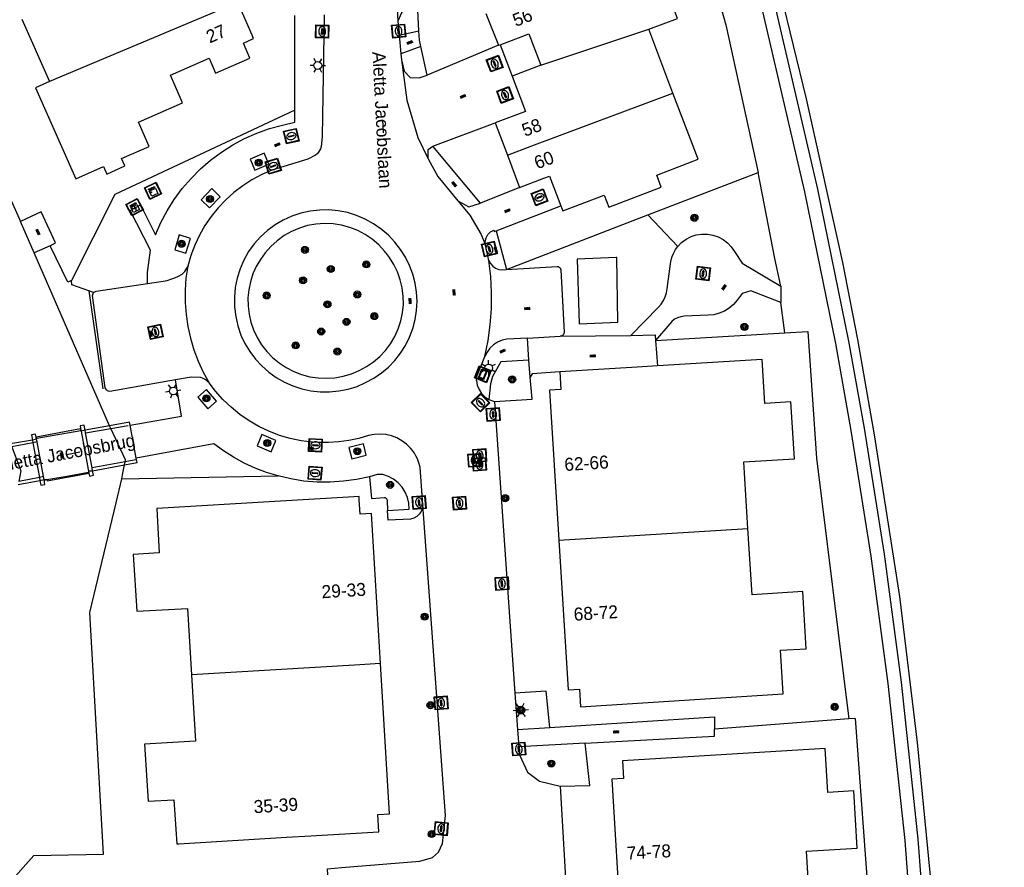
# Model space of a CAD drawing. Header units: metres. Extents: x 93870 to 95789, y 463036 to 464040.
# Tile 312 of 344: x 95661 to 95737, y 463364 to 463429. Entities that reach past the tile are written whole.
import ezdxf
from ezdxf.enums import TextEntityAlignment as Align

# ---------------------------------------------------------------- set-up
doc = ezdxf.new("R2010")
doc.units = ezdxf.units.M
doc.header["$LTSCALE"] = 25.4
for name, color, linetype in [('B_BEBOUWINGSGRENS_0', 1, 'Continuous'), ('B_LUIFEL_1', 200, 'Continuous'), ('B_TUSSENMUUR_0', 7, 'Continuous'), ('G_GRENS_ALGEMEEN_0', 7, 'Continuous'), ('K_KUNSTWERKGRENS_0', 1, 'Continuous'), ('K_KUNSTWERKGRENS_1', 1, 'Continuous'), ('Q_BALUSTRADE_LIJN_1', 193, 'Continuous'), ('Q_BOOM_0', 3, 'Continuous'), ('Q_BRANDKRAAN_0', 5, 'Continuous'), ('Q_CAI-KAST_0', 10, 'Continuous'), ('Q_DAMWAND_0', 6, 'Continuous'), ('Q_ELEKTRAKAST_0', 7, 'Continuous'), ('Q_INSPECTIE_OF_RIOOLPUT_0', 253, 'Continuous'), ('Q_KOLK_0', 254, 'Continuous'), ('Q_LICHTMAST_0', 2, 'Continuous'), ('Q_STRAATNAAMBORD_0', 7, 'Continuous'), ('Q_WATERLEIDINGPUT_0', 5, 'Continuous'), ('S_GBKN_SYMBOOL_OV_GROOT_0', 7, 'Continuous'), ('S_GBKN_SYMBOOL_OV_GROOT_1', 7, 'Continuous'), ('T_CULTUURGRENS_0', 76, 'Continuous'), ('T_HAAG_0', 87, 'Continuous'), ('T_HEK_0', 57, 'Continuous'), ('T_HEK_LIJN_0', 6, 'Continuous'), ('T_WALBESCHERMING_0', 45, 'Continuous'), ('V_WEGGRENS_0', 7, 'Continuous'), ('W_WALBESCHERMING_LIJN_0', 45, 'Continuous'), ('Z_GBKN_HUISNUMMER_0', 252, 'Continuous'), ('Z_KUNSTWERKNAAM_1', 252, 'Continuous'), ('Z_STRAATNAAM_0', 252, 'Continuous')]:
    doc.layers.add(name, color=color, linetype=linetype)

# ---------------------------------------------------------------- blocks, each defined once
blk = doc.blocks.new('Q_STRAATNAAMBORD')
for points in [[(-0.5, 0.5), (0.5, 0.5), (0.5, -0.5), (-0.5, -0.5)], [(-0.369, 0.22), (0.358, 0.22), (0.358, -0.214), (-0.369, -0.214)]]:
    blk.add_lwpolyline(points, close=True)
for points in [[(-0.442, 0.464), (0.438, 0.464, -0.414214), (0.459, 0.442), (0.459, -0.437, -0.414214), (0.438, -0.459), (-0.442, -0.459, -0.414214), (-0.463, -0.437), (-0.463, 0.442), (-0.463, 0.444), (-0.463, 0.446), (-0.463, 0.448), (-0.462, 0.45), (-0.461, 0.451), (-0.46, 0.453), (-0.459, 0.455), (-0.458, 0.456), (-0.457, 0.457), (-0.456, 0.459), (-0.454, 0.46), (-0.453, 0.461), (-0.451, 0.462), (-0.449, 0.462), (-0.447, 0.463), (-0.446, 0.463), (-0.444, 0.464), (-0.442, 0.464)], [(-0.287, 0.16), (0.281, 0.16, -0.414214), (0.303, 0.139), (0.303, -0.134, -0.414214), (0.281, -0.156), (-0.287, -0.156, -0.414214), (-0.308, -0.134), (-0.308, 0.139), (-0.308, 0.14), (-0.308, 0.142), (-0.307, 0.144), (-0.307, 0.146), (-0.306, 0.148), (-0.305, 0.149), (-0.304, 0.151), (-0.303, 0.152), (-0.302, 0.154), (-0.3, 0.155), (-0.299, 0.156), (-0.297, 0.157), (-0.296, 0.158), (-0.294, 0.159), (-0.292, 0.159), (-0.29, 0.16), (-0.288, 0.16), (-0.287, 0.16)]]:
    blk.add_lwpolyline(points, format="xyb")
blk = doc.blocks.new('Q_ELEKTRAKAST')
for points in [[(-0.5, 0.5), (0.5, 0.5), (0.5, -0.5), (-0.5, -0.5)], [(-0.262, 0.264), (0.25, 0.264), (0.25, 0.187), (-0.262, 0.187)], [(-0.262, 0.107), (0.25, 0.107), (0.25, -0.332), (-0.262, -0.332)]]:
    blk.add_lwpolyline(points, close=True)
blk.add_lwpolyline([(-0.442, 0.464), (0.438, 0.464, -0.414214), (0.459, 0.442), (0.459, -0.437, -0.414214), (0.438, -0.459), (-0.442, -0.459, -0.414214), (-0.463, -0.437), (-0.463, 0.442), (-0.463, 0.444), (-0.463, 0.446), (-0.463, 0.448), (-0.462, 0.45), (-0.461, 0.451), (-0.46, 0.453), (-0.459, 0.455), (-0.458, 0.456), (-0.457, 0.457), (-0.456, 0.459), (-0.454, 0.46), (-0.453, 0.461), (-0.451, 0.462), (-0.449, 0.462), (-0.447, 0.463), (-0.446, 0.463), (-0.444, 0.464), (-0.442, 0.464)], format="xyb")
blk.add_lwpolyline([(-0.177, 0.001, -1), (-0.177, -0.069, -1)], format="xyb", close=True)
blk.add_lwpolyline([(0.044, 0.088), (-0.056, -0.112), (0.044, -0.112), (-0.056, -0.312)])
blk = doc.blocks.new('Q_CAI-KAST')
for points in [[(-0.5, 0.5), (0.5, 0.5), (0.5, -0.5), (-0.5, -0.5)], [(-0.262, 0.264), (0.25, 0.264), (0.25, 0.187), (-0.262, 0.187)], [(-0.262, 0.107), (0.25, 0.107), (0.25, -0.332), (-0.262, -0.332)]]:
    blk.add_lwpolyline(points, close=True)
blk.add_lwpolyline([(-0.442, 0.464), (0.438, 0.464, -0.414214), (0.459, 0.442), (0.459, -0.437, -0.414214), (0.438, -0.459), (-0.442, -0.459, -0.414214), (-0.463, -0.437), (-0.463, 0.442), (-0.463, 0.444), (-0.463, 0.446), (-0.463, 0.448), (-0.462, 0.45), (-0.461, 0.451), (-0.46, 0.453), (-0.459, 0.455), (-0.458, 0.456), (-0.457, 0.457), (-0.456, 0.459), (-0.454, 0.46), (-0.453, 0.461), (-0.451, 0.462), (-0.449, 0.462), (-0.447, 0.463), (-0.446, 0.463), (-0.444, 0.464), (-0.442, 0.464)], format="xyb")
blk.add_circle((-0.177, -0.034), 0.0354)
blk = doc.blocks.new('Q_LICHTMAST')
for points in [[(-0.26, 0.15), (-0.52, 0.3)], [(0, 0.3), (0, 0.6)], [(0.26, 0.15), (0.52, 0.3)], [(-0.26, -0.15), (-0.52, -0.3)], [(0, -0.3), (0, -0.6)], [(0.26, -0.15), (0.52, -0.3)]]:
    blk.add_lwpolyline(points)
blk.add_circle((0, 0), 0.3)
blk = doc.blocks.new('Q_KOLK')
blk.add_lwpolyline([(-0.5, 0.5), (0.5, 0.5), (0.5, -0.5), (-0.5, -0.5)], close=True)
for points in [[(-0.442, 0.464), (0.438, 0.464, -0.414214), (0.459, 0.442), (0.459, -0.437, -0.414214), (0.438, -0.459), (-0.442, -0.459, -0.414214), (-0.463, -0.437), (-0.463, 0.442, -0.414214), (-0.442, 0.464)], [(-0.345, 0.105, 0.380426), (-0.276, -0.18)], [(-0.008, 0.266, 0.240218), (-0.345, 0.105)], [(-0.194, 0.045, 0.853344), (-0.194, -0.032)], [(0.331, 0.111, 0.240191), (-0.008, 0.266)], [(0.185, -0.032, 0.849746), (0.185, 0.045)], [(0.267, -0.176, 0.380426), (0.331, 0.111)], [(-0.276, -0.18, 0.148452), (0.012, -0.257)], [(0.012, -0.257, 0.131742), (0.267, -0.176)]]:
    blk.add_lwpolyline(points, format="xyb")
for points in [[(-0.194, 0.045), (0.185, 0.045)], [(0.185, -0.032), (-0.194, -0.032)]]:
    blk.add_lwpolyline(points)
blk = doc.blocks.new('Q_INSPECTIE_OF_RIOOLPUT')
blk.add_lwpolyline([(-0.5, 0.5), (0.5, 0.5), (0.5, -0.5), (-0.5, -0.5)], close=True)
for points in [[(-0.442, 0.464), (0.438, 0.464, -0.414214), (0.459, 0.442), (0.459, -0.437, -0.414214), (0.438, -0.459), (-0.442, -0.459, -0.414214), (-0.463, -0.437), (-0.463, 0.442), (-0.463, 0.444), (-0.463, 0.446), (-0.463, 0.448), (-0.462, 0.45), (-0.461, 0.451), (-0.46, 0.453), (-0.459, 0.455), (-0.458, 0.456), (-0.457, 0.457), (-0.456, 0.459), (-0.454, 0.46), (-0.453, 0.461), (-0.451, 0.462), (-0.449, 0.462), (-0.447, 0.463), (-0.446, 0.463), (-0.444, 0.464), (-0.442, 0.464)], [(-0.345, 0.105, 0.380426), (-0.276, -0.18)], [(-0.008, 0.266, 0.240218), (-0.345, 0.105)], [(-0.194, 0.045, 0.853344), (-0.194, -0.032)], [(0.331, 0.111, 0.240191), (-0.008, 0.266)], [(0.185, -0.032, 0.849746), (0.185, 0.045)], [(0.267, -0.176, 0.380426), (0.331, 0.111)], [(-0.276, -0.18, 0.148452), (0.012, -0.257)], [(0.012, -0.257, 0.131742), (0.267, -0.176)]]:
    blk.add_lwpolyline(points, format="xyb")
for points in [[(-0.194, 0.045), (0.185, 0.045)], [(0.185, -0.032), (-0.194, -0.032)]]:
    blk.add_lwpolyline(points)
blk = doc.blocks.new('Q_WATERLEIDINGPUT')
blk.add_lwpolyline([(-0.5, 0.5), (0.5, 0.5), (0.5, -0.5), (-0.5, -0.5)], close=True)
for points in [[(-0.442, 0.464), (0.438, 0.464, -0.414214), (0.459, 0.442), (0.459, -0.437, -0.414214), (0.438, -0.459), (-0.442, -0.459, -0.414214), (-0.463, -0.437), (-0.463, 0.442), (-0.463, 0.444), (-0.463, 0.446), (-0.463, 0.448), (-0.462, 0.45), (-0.461, 0.451), (-0.46, 0.453), (-0.459, 0.455), (-0.458, 0.456), (-0.457, 0.457), (-0.456, 0.459), (-0.454, 0.46), (-0.453, 0.461), (-0.451, 0.462), (-0.449, 0.462), (-0.447, 0.463), (-0.446, 0.463), (-0.444, 0.464), (-0.442, 0.464)], [(-0.345, 0.105, 0.380426), (-0.276, -0.18)], [(-0.008, 0.266, 0.240218), (-0.345, 0.105)], [(-0.194, 0.045, 0.853344), (-0.194, -0.032)], [(0.331, 0.111, 0.240191), (-0.008, 0.266)], [(0.185, -0.032, 0.849746), (0.185, 0.045)], [(0.267, -0.176, 0.380426), (0.331, 0.111)], [(-0.276, -0.18, 0.148452), (0.012, -0.257)], [(0.012, -0.257, 0.131742), (0.267, -0.176)]]:
    blk.add_lwpolyline(points, format="xyb")
for points in [[(-0.194, 0.045), (0.185, 0.045)], [(0.185, -0.032), (-0.194, -0.032)]]:
    blk.add_lwpolyline(points)
blk = doc.blocks.new('Q_BRANDKRAAN')
blk.add_lwpolyline([(-0.5, 0.5), (0.5, 0.5), (0.5, -0.5), (-0.5, -0.5)], close=True)
for points in [[(-0.442, 0.464), (0.438, 0.464, -0.414214), (0.459, 0.442), (0.459, -0.437, -0.414214), (0.438, -0.459), (-0.442, -0.459, -0.414214), (-0.463, -0.437), (-0.463, 0.442), (-0.463, 0.444), (-0.463, 0.446), (-0.463, 0.448), (-0.462, 0.45), (-0.461, 0.451), (-0.46, 0.453), (-0.459, 0.455), (-0.458, 0.456), (-0.457, 0.457), (-0.456, 0.459), (-0.454, 0.46), (-0.453, 0.461), (-0.451, 0.462), (-0.449, 0.462), (-0.447, 0.463), (-0.446, 0.463), (-0.444, 0.464), (-0.442, 0.464)], [(-0.345, 0.105, 0.380426), (-0.276, -0.18)], [(-0.008, 0.266, 0.240218), (-0.345, 0.105)], [(-0.194, 0.045, 0.853344), (-0.194, -0.032)], [(0.331, 0.111, 0.240191), (-0.008, 0.266)], [(0.185, -0.032, 0.849746), (0.185, 0.045)], [(0.267, -0.176, 0.380426), (0.331, 0.111)], [(-0.276, -0.18, 0.148452), (0.012, -0.257)], [(0.012, -0.257, 0.131742), (0.267, -0.176)]]:
    blk.add_lwpolyline(points, format="xyb")
for points in [[(-0.194, 0.045), (0.185, 0.045)], [(0.185, -0.032), (-0.194, -0.032)]]:
    blk.add_lwpolyline(points)
blk = doc.blocks.new('Q_BOOM')
for radius in [0.27, 0.18, 0.09]:
    blk.add_circle((0, 0), radius)
blk = doc.blocks.new('S_GBKN_SYMBOOL_OV_GROOT')
for points in [[(-0.21875, 0.0625), (0.21875, 0.0625)], [(-0.21875, 0), (0.21875, 0)], [(-0.1875, 0.0625), (-0.1875, 0)], [(-0.125, 0.09375), (-0.125, 0.0625)], [(-0.125, 0), (-0.125, -0.0625)], [(-0.0625, 0.0625), (-0.0625, 0)], [(0, 0.09375), (0, 0.0625)], [(0, 0), (0, -0.0625)], [(0.0625, 0.0625), (0.0625, 0)], [(0.125, 0.09375), (0.125, 0.0625)], [(0.125, 0), (0.125, -0.0625)], [(0.1875, 0.0625), (0.1875, 0)], [(-0.21875, -0.0625), (0.21875, -0.0625)], [(-0.1875, -0.0625), (-0.1875, -0.09375)], [(-0.0625, -0.0625), (-0.0625, -0.09375)], [(0.0625, -0.0625), (0.0625, -0.09375)], [(0.1875, -0.0625), (0.1875, -0.09375)]]:
    blk.add_lwpolyline(points)

msp = doc.modelspace()

# ---------------------------------------------------------------- linework, layer by layer
at = {"layer": 'B_BEBOUWINGSGRENS_0'}
for p, q in [((95696.94, 463429.67), (95697.91, 463427.21)), ((95661.19, 463429.22), (95663.32, 463424.43)), ((95711.35, 463423.53), (95709.49, 463428.44)), ((95697.91, 463427.21), (95698.023, 463427.253)), ((95701.18, 463425.67), (95698.95, 463424.83)), ((95713.29, 463418.43), (95711.35, 463423.53)), ((95697.65, 463421.23), (95698.6, 463418.75)), ((95698.6, 463418.75), (95699.53, 463416.25)), ((95688.82, 463379.56), (95688.13, 463391.13))]:
    msp.add_line(p, q, dxfattribs=at)
for points in [[(95709.49, 463428.44), (95711.71, 463429.28), (95709.71, 463434.5)], [(95672.63, 463424.91), (95675.6, 463426.21), (95676.1, 463425.07), (95678.75, 463426.23), (95678.25, 463427.38), (95679.04, 463427.72), (95678.923, 463427.984), (95677.81, 463430.5)], [(95698.023, 463427.253), (95699.78, 463427.921), (95700.25, 463428.1), (95701.18, 463425.67)], [(95663.32, 463424.43), (95662.22, 463423.94), (95665.34, 463416.92), (95667.47, 463417.86), (95667.72, 463417.29), (95669.12, 463417.91), (95668.87, 463418.48), (95670.99, 463419.41), (95670.17, 463421.28), (95673.57, 463422.78), (95672.63, 463424.91)], [(95698.95, 463424.83), (95699.98, 463422.12), (95697.65, 463421.23)], [(95702.716, 463414.831), (95702.86, 463414.45), (95706.05, 463415.67), (95706.41, 463414.73), (95710.45, 463416.28), (95710.1, 463417.21), (95713.29, 463418.43)], [(95699.53, 463416.25), (95701.4, 463416.962), (95701.84, 463417.13), (95702.716, 463414.831)], [(95720.43, 463399.74), (95718.44, 463399.61), (95718.22, 463402.99), (95710.146, 463402.503)], [(95702.63, 463402.05), (95702.72, 463400.68), (95701.83, 463400.62), (95702.55, 463389.08)], [(95710.146, 463402.503), (95708.582, 463402.409), (95702.63, 463402.05)], [(95717.12, 463389.98), (95716.8, 463395.1), (95720.71, 463395.34), (95720.43, 463399.74)], [(95688.13, 463391.13), (95687.24, 463391.08), (95687.175, 463392.194), (95687.16, 463392.44), (95686.352, 463392.392), (95681.106, 463392.079), (95671.59, 463391.51), (95671.617, 463390.999), (95671.769, 463388.085), (95669.76, 463387.98), (95670.03, 463383.59), (95673.94, 463383.82), (95674.25, 463378.7)], [(95702.55, 463389.08), (95703.27, 463377.54), (95704.15, 463377.6), (95704.23, 463376.24), (95719.84, 463377.22), (95719.63, 463380.59), (95721.62, 463380.71), (95721.35, 463385.11), (95717.44, 463384.87), (95717.12, 463389.98)], [(95674.25, 463378.7), (95674.55, 463373.59), (95670.63, 463373.36), (95670.91, 463368.95), (95672.9, 463369.07), (95673.11, 463365.67), (95673.286, 463365.681), (95681.566, 463366.175), (95683.455, 463366.288), (95688.69, 463366.6), (95688.61, 463367.94), (95689.51, 463367.99), (95688.82, 463379.56)], [(95721.95, 463360.02), (95721.64, 463365.11), (95725.53, 463365.35), (95725.29, 463369.75), (95723.27, 463369.62), (95723.07, 463373.01), (95707.46, 463372.08), (95707.54, 463370.71), (95706.65, 463370.66), (95707.34, 463359.14)]]:
    msp.add_lwpolyline(points, dxfattribs=at)
at = {"layer": 'B_LUIFEL_1'}
msp.add_line((95698.023, 463427.253), (95698.95, 463424.83), dxfattribs=at)
at = {"layer": 'B_TUSSENMUUR_0'}
for p, q in [((95701.18, 463425.67), (95709.49, 463428.44)), ((95702.55, 463389.08), (95717.12, 463389.98))]:
    msp.add_line(p, q, dxfattribs=at)
for points in [[(95677.81, 463430.5), (95675.963, 463429.726), (95663.32, 463424.43)], [(95698.6, 463418.75), (95700.473, 463419.452), (95711.35, 463423.53)], [(95688.82, 463379.56), (95686.822, 463379.442), (95674.25, 463378.7)]]:
    msp.add_lwpolyline(points, dxfattribs=at)
at = {"layer": 'G_GRENS_ALGEMEEN_0'}
for p, q in [((95691.777, 463428.311), (95691.67, 463430.422)), ((95690.254, 463427.981), (95691.777, 463428.311)), ((95691.918, 463427.118), (95690.38, 463426.554)), ((95692.403, 463424.91), (95691.918, 463427.118)), ((95697.91, 463427.21), (95692.403, 463424.91)), ((95682.219, 463422.208), (95668.337, 463415.705)), ((95692.84, 463419.44), (95697.65, 463421.23)), ((95696.528, 463415.048), (95692.84, 463419.44)), ((95699.53, 463416.25), (95696.528, 463415.048)), ((95697.725, 463412.907), (95702.716, 463414.831)), ((95719.666, 463408.66), (95719.66, 463407.393)), ((95710.003, 463404.454), (95719.975, 463405.049)), ((95722.418, 463395.404), (95724.906, 463375.304)), ((95668.872, 463393.807), (95680.917, 463394.019)), ((95699.369, 463374.489), (95701.854, 463374.648)), ((95704.576, 463373.434), (95699.472, 463373.16))]:
    msp.add_line(p, q, dxfattribs=at)
for points in [[(95691.67, 463430.422), (95690.91, 463430.12), (95690.43, 463429.7), (95690.158, 463429.075)], [(95691.918, 463427.118), (95691.813, 463427.598), (95691.777, 463428.311)], [(95690.42, 463426.101), (95690.64, 463425.22), (95691.1, 463424.72), (95691.79, 463424.7), (95692.403, 463424.91)], [(95692.49, 463418.459), (95692.49, 463419.17), (95692.84, 463419.44)], [(95694.78, 463415.23), (95695.62, 463414.75), (95696.528, 463415.048)], [(95711.72, 463411.698), (95712.017, 463412.008), (95712.361, 463412.266), (95712.741, 463412.464), (95713.149, 463412.598), (95713.573, 463412.665), (95714.002, 463412.661), (95714.426, 463412.589), (95714.831, 463412.448), (95715.209, 463412.244), (95715.549, 463411.982), (95715.841, 463411.667), (95716.079, 463411.31), (95716.68, 463410.42), (95719.666, 463408.66)], [(95708.115, 463404.837), (95710.24, 463407.03), (95710.448, 463407.271), (95710.621, 463407.537), (95710.758, 463407.824), (95710.854, 463408.127), (95710.91, 463408.44), (95711.15, 463410.38), (95711.204, 463410.666), (95711.29, 463410.944), (95711.405, 463411.21), (95711.549, 463411.463), (95711.72, 463411.698)], [(95719.66, 463407.393), (95717.34, 463408.28), (95716.67, 463408.09), (95716.29, 463407.57), (95716.006, 463407.242), (95715.677, 463406.96), (95715.309, 463406.73), (95714.911, 463406.558), (95714.491, 463406.447), (95714.06, 463406.4), (95712.2, 463406.33), (95711.944, 463406.296), (95711.699, 463406.217), (95711.471, 463406.095), (95711.27, 463405.934), (95711.1, 463405.74), (95710.003, 463404.454)], [(95719.975, 463405.049), (95721.728, 463405.153), (95722.418, 463395.404)], [(95697.61, 463399.756), (95700.496, 463399.946), (95700.346, 463401.643)], [(95687.958, 463393.963), (95688.123, 463392.289), (95689.096, 463392.363), (95689.163, 463392.352), (95689.224, 463392.322), (95689.275, 463392.277), (95689.311, 463392.219), (95689.329, 463392.153), (95689.362, 463391.353)], [(95701.854, 463374.648), (95701.585, 463377.434), (95699.158, 463377.281)], [(95701.854, 463374.648), (95714.55, 463375.46), (95714.55, 463374.512)], [(95704.576, 463373.434), (95714.55, 463373.97), (95714.55, 463374.512)], [(95702.67, 463370.11), (95704.943, 463370.16), (95704.576, 463373.434)]]:
    msp.add_lwpolyline(points, dxfattribs=at)
at = {"layer": 'K_KUNSTWERKGRENS_0'}
for p, q in [((95665.73, 463397.536), (95665.74, 463397.482)), ((95665.74, 463397.482), (95666.34, 463394.238)), ((95666.058, 463397.541), (95665.985, 463397.936)), ((95666.095, 463397.341), (95666.058, 463397.541)), ((95661.997, 463396.787), (95662.034, 463396.586)), ((95662.286, 463397.001), (95662.242, 463397.24)), ((95662.289, 463396.985), (95662.286, 463397.001)), ((95662.315, 463396.844), (95662.289, 463396.985)), ((95662.352, 463396.648), (95662.315, 463396.844)), ((95666.593, 463394.647), (95666.095, 463397.341)), ((95662.034, 463396.586), (95662.53, 463393.905)), ((95662.847, 463393.967), (95662.352, 463396.648)), ((95666.634, 463394.427), (95666.593, 463394.647)), ((95666.7, 463394.07), (95666.634, 463394.427)), ((95662.53, 463393.905), (95662.571, 463393.682)), ((95662.889, 463393.74), (95662.847, 463393.967))]:
    msp.add_line(p, q, dxfattribs=at)
for points in [[(95665.985, 463397.936), (95665.667, 463397.877), (95665.73, 463397.536)], [(95662.242, 463397.24), (95661.924, 463397.181), (95661.997, 463396.787)], [(95662.571, 463393.682), (95662.639, 463393.315), (95662.957, 463393.374), (95662.889, 463393.74)], [(95666.34, 463394.238), (95666.382, 463394.011), (95666.7, 463394.07)]]:
    msp.add_lwpolyline(points, dxfattribs=at)
at = {"layer": 'K_KUNSTWERKGRENS_1'}
for p, q in [((95666.058, 463397.541), (95665.74, 463397.482)), ((95667.939, 463397.885), (95666.058, 463397.541)), ((95669.998, 463395.405), (95669.513, 463397.934)), ((95661.997, 463396.787), (95660.312, 463396.486)), ((95662.315, 463396.844), (95661.997, 463396.787)), ((95670.063, 463395.067), (95669.998, 463395.405)), ((95666.634, 463394.427), (95669.099, 463394.887)), ((95669.099, 463394.887), (95670.063, 463395.067)), ((95660.906, 463393.376), (95662.571, 463393.682)), ((95662.571, 463393.682), (95662.889, 463393.74))]:
    msp.add_line(p, q, dxfattribs=at)
for points in [[(95665.722, 463397.534), (95665.698, 463397.65), (95662.286, 463397.001)], [(95665.74, 463397.482), (95665.733, 463397.481), (95665.722, 463397.534)], [(95669.513, 463397.934), (95669.469, 463398.165), (95667.939, 463397.885)], [(95662.286, 463397.001), (95662.286, 463397.001), (95662.289, 463396.985)], [(95662.289, 463396.985), (95662.317, 463396.844), (95662.315, 463396.844)], [(95666.34, 463394.238), (95666.358, 463394.241), (95666.343, 463394.423), (95666.626, 463394.425), (95666.634, 463394.427)], [(95662.889, 463393.74), (95663.096, 463393.778), (95663.106, 463393.736)], [(95663.106, 463393.736), (95663.128, 463393.641), (95666.34, 463394.238)]]:
    msp.add_lwpolyline(points, dxfattribs=at)
at = {"layer": 'Q_BALUSTRADE_LIJN_1'}
for p, q in [((95662.341, 463396.933), (95665.722, 463397.534)), ((95665.722, 463397.534), (95665.73, 463397.536)), ((95665.73, 463397.536), (95665.766, 463397.542)), ((95666.095, 463397.341), (95668.034, 463397.681)), ((95668.034, 463397.681), (95669.372, 463397.916)), ((95662.388, 463396.655), (95662.352, 463396.648)), ((95666.085, 463397.339), (95666.095, 463397.341)), ((95662.034, 463396.586), (95660.397, 463396.264)), ((95662.352, 463396.648), (95662.034, 463396.586)), ((95669.955, 463395.261), (95669.136, 463395.111)), ((95666.593, 463394.647), (95666.588, 463394.646)), ((95669.136, 463395.111), (95666.593, 463394.647)), ((95662.53, 463393.905), (95660.949, 463393.601)), ((95662.847, 463393.967), (95662.53, 463393.905)), ((95662.881, 463393.973), (95662.847, 463393.967)), ((95662.933, 463393.705), (95663.106, 463393.736))]:
    msp.add_line(p, q, dxfattribs=at)
msp.add_lwpolyline([(95663.106, 463393.736), (95664.79, 463394.035), (95666.327, 463394.308)], dxfattribs=at)
at = {"layer": 'Q_DAMWAND_0'}
for p, q in [((95662.131, 463411.227), (95661.078, 463413.626)), ((95667.939, 463397.885), (95662.131, 463411.227)), ((95668.034, 463397.681), (95667.939, 463397.885)), ((95669.099, 463394.887), (95669.136, 463395.111))]:
    msp.add_line(p, q, dxfattribs=at)
for points in [[(95669.136, 463395.111), (95669.161, 463395.26), (95668.034, 463397.681)], [(95660.397, 463396.264), (95661.103, 463394.408), (95660.949, 463393.601)], [(95668.872, 463393.807), (95668.937, 463394.112), (95669.099, 463394.887)]]:
    msp.add_lwpolyline(points, dxfattribs=at)
at = {"layer": 'T_CULTUURGRENS_0'}
for p, q in [((95709.414, 463414.135), (95711.72, 463411.698)), ((95666.699, 463408.151), (95666.348, 463408.277)), ((95719.975, 463405.049), (95719.66, 463407.393))]:
    msp.add_line(p, q, dxfattribs=at)
for points in [[(95701.72, 463473.12), (95703.74, 463466.77), (95705.8, 463461.32), (95709.34, 463450.17), (95710.21, 463445.7), (95713.6, 463435.2), (95715.42, 463428.79), (95717.91, 463417.41)], [(95719.666, 463408.66), (95719.21, 463410.78), (95717.91, 463417.41)], [(95707.023, 463410.866), (95706.962, 463410.863), (95703.976, 463410.735), (95704.12, 463405.757), (95707.091, 463405.869), (95707.023, 463410.866)], [(95666.348, 463408.277), (95665.036, 463408.748), (95665.014, 463409.095)], [(95725.4, 463375.342), (95726.5, 463360.34), (95727.67, 463360.33), (95728.81, 463345.25), (95727.17, 463345.26)]]:
    msp.add_lwpolyline(points, dxfattribs=at)
at = {"layer": 'T_HAAG_0'}
for p, q in [((95724.906, 463375.304), (95714.55, 463374.512)), ((95725.4, 463375.342), (95724.906, 463375.304))]:
    msp.add_line(p, q, dxfattribs=at)
at = {"layer": 'T_HEK_0'}
for p, q in [((95709.414, 463414.135), (95717.91, 463417.41)), ((95668.337, 463415.705), (95665.014, 463409.095)), ((95698.522, 463409.936), (95709.414, 463414.135))]:
    msp.add_line(p, q, dxfattribs=at)
for points in [[(95663.363, 463411.763), (95663.785, 463411.987), (95662.659, 463414.373), (95661.078, 463413.626)], [(95665.014, 463409.095), (95664.717, 463408.955), (95663.363, 463411.763)]]:
    msp.add_lwpolyline(points, dxfattribs=at)
at = {"layer": 'T_HEK_LIJN_0'}
msp.add_line((95666.348, 463408.277), (95667.409, 463400.745), dxfattribs=at)
at = {"layer": 'T_WALBESCHERMING_0'}
for points in [[(95657.496, 463421.722), (95660.147, 463415.72), (95661.078, 463413.626)], [(95664.65, 463312.98), (95663.74, 463329.82), (95659.75, 463333.6), (95658.03, 463360.21), (95662.1, 463364.77), (95667.472, 463364.883), (95666.43, 463383.49), (95668.452, 463391.952), (95668.872, 463393.807)]]:
    msp.add_lwpolyline(points, dxfattribs=at)
at = {"layer": 'V_WEGGRENS_0'}
for p, q in [((95682.219, 463422.208), (95682.21, 463429.507)), ((95684.479, 463429.555), (95684.323, 463420.172)), ((95690.158, 463429.075), (95690.254, 463427.981)), ((95690.254, 463427.981), (95690.38, 463426.554)), ((95690.38, 463426.554), (95690.42, 463426.101)), ((95691.7, 463420.1), (95692.49, 463418.459)), ((95697.725, 463412.907), (95698.522, 463409.936)), ((95663.363, 463411.763), (95662.131, 463411.227)), ((95697.172, 463410.619), (95696.897, 463411.807)), ((95700.137, 463404.648), (95702.66, 463404.783)), ((95700.256, 463402.938), (95700.137, 463404.648)), ((95702.66, 463404.783), (95708.115, 463404.837)), ((95710.003, 463404.454), (95710.146, 463402.503)), ((95700.346, 463401.643), (95700.256, 463402.938)), ((95697.162, 463399.926), (95697.61, 463399.756)), ((95697.61, 463399.756), (95699.158, 463377.281)), ((95699.158, 463377.281), (95699.369, 463374.489)), ((95699.369, 463374.489), (95699.472, 463373.16)), ((95702.67, 463370.11), (95703.973, 463347.133))]:
    msp.add_line(p, q, dxfattribs=at)
for points in [[(95689.546, 463436.955), (95689.78, 463435.61), (95690.158, 463429.075)], [(95735.757, 463280.9), (95735.105, 463294.949), (95731.465, 463332.224), (95730.382, 463350.818), (95729.229, 463365.934), (95727.928, 463378.022), (95726.63, 463387.846), (95725.086, 463397.526), (95723.897, 463404.219), (95721.513, 463415.917), (95718.192, 463430.138)], [(95719.163, 463430.376), (95722.49, 463416.131), (95724.879, 463404.406), (95726.072, 463397.692), (95727.62, 463387.99), (95728.921, 463378.141), (95730.225, 463366.026), (95731.38, 463350.885), (95732.462, 463332.302), (95736.103, 463295.022), (95736.879, 463279.278), (95736.776, 463277.39), (95736.466, 463276.131), (95735.632, 463274.133), (95735.089, 463273.194), (95734.118, 463272.084), (95732.705, 463271.003), (95731.144, 463270.239), (95729.394, 463269.805)], [(95690.42, 463426.101), (95690.84, 463422.97), (95691.7, 463420.1)], [(95670.864, 463408.84), (95670.867, 463409.709), (95671.097, 463411.415), (95669.517, 463414.475), (95670.321, 463414.903), (95671.474, 463412.595), (95671.889, 463413.543), (95672.374, 463414.458), (95672.925, 463415.334), (95673.539, 463416.167), (95674.214, 463416.953), (95674.945, 463417.686), (95675.728, 463418.363), (95676.559, 463418.98), (95677.433, 463419.534), (95678.347, 463420.021), (95679.294, 463420.44), (95680.269, 463420.787), (95681.267, 463421.061), (95682.205, 463421.275), (95682.219, 463422.208)], [(95684.323, 463420.172), (95684.249, 463419.374), (95684.191, 463419.23), (95684.117, 463419.094), (95684.027, 463418.968), (95683.922, 463418.854), (95683.805, 463418.753), (95683.22, 463418.439), (95680.44, 463417.597), (95679.661, 463417.253), (95678.911, 463416.848), (95678.196, 463416.385), (95677.519, 463415.867), (95676.886, 463415.297), (95676.301, 463414.679), (95675.766, 463414.015), (95675.285, 463413.312), (95674.862, 463412.573), (95674.498, 463411.802), (95674.197, 463411.005), (95673.96, 463410.187)], [(95679.862, 463418.889), (95678.78, 463418.433), (95679.139, 463417.58), (95680.221, 463418.036), (95679.862, 463418.889)], [(95692.49, 463418.459), (95693.24, 463417.1), (95694.78, 463415.23)], [(95676.469, 463415.538), (95675.825, 463416.167), (95674.987, 463415.308), (95675.631, 463414.68), (95676.469, 463415.538)], [(95694.78, 463415.23), (95695.69, 463414.12), (95696.58, 463412.62), (95696.897, 463411.807)], [(95689.923, 463412.036), (95689.425, 463412.567), (95688.876, 463413.043), (95688.279, 463413.461), (95687.643, 463413.814), (95686.974, 463414.099), (95686.279, 463414.314), (95685.565, 463414.456), (95684.841, 463414.523), (95684.113, 463414.515), (95683.39, 463414.432), (95682.68, 463414.274), (95681.99, 463414.044), (95681.327, 463413.744), (95680.699, 463413.377), (95680.112, 463412.946), (95679.573, 463412.458), (95679.087, 463411.916), (95678.655, 463411.309), (95678.289, 463410.66), (95677.994, 463409.976), (95677.772, 463409.265), (95677.626, 463408.534), (95677.558, 463407.792), (95677.568, 463407.047), (95677.657, 463406.307), (95677.823, 463405.581), (95678.064, 463404.876), (95678.369, 463404.224), (95678.739, 463403.606), (95679.17, 463403.029), (95679.659, 463402.499), (95680.198, 463402.023), (95680.784, 463401.604), (95681.41, 463401.247), (95682.068, 463400.956), (95682.754, 463400.734), (95683.458, 463400.583), (95684.174, 463400.506), (95684.894, 463400.501), (95685.611, 463400.571), (95686.317, 463400.714), (95687.004, 463400.928), (95687.666, 463401.211), (95688.296, 463401.561), (95688.883, 463401.96), (95689.427, 463402.416), (95689.92, 463402.926), (95690.359, 463403.484), (95690.739, 463404.084), (95691.055, 463404.719), (95691.305, 463405.384), (95691.485, 463406.07), (95691.594, 463406.772), (95691.63, 463407.481), (95691.594, 463408.19), (95691.486, 463408.891), (95691.306, 463409.578), (95691.057, 463410.242), (95690.741, 463410.878), (95690.362, 463411.478), (95689.923, 463412.036)], [(95689.132, 463411.346), (95688.683, 463411.828), (95688.184, 463412.257), (95687.64, 463412.629), (95687.058, 463412.937), (95686.446, 463413.179), (95685.81, 463413.351), (95685.159, 463413.451), (95684.501, 463413.478), (95683.844, 463413.432), (95683.197, 463413.313), (95682.566, 463413.123), (95681.961, 463412.864), (95681.388, 463412.539), (95680.855, 463412.152), (95680.368, 463411.708), (95679.934, 463411.213), (95679.559, 463410.706), (95679.241, 463410.161), (95678.984, 463409.585), (95678.79, 463408.984), (95678.662, 463408.366), (95678.602, 463407.738), (95678.61, 463407.108), (95678.685, 463406.481), (95678.828, 463405.867), (95679.037, 463405.271), (95679.314, 463404.682), (95679.654, 463404.127), (95680.052, 463403.613), (95680.504, 463403.144), (95681.004, 463402.727), (95681.546, 463402.368), (95682.124, 463402.069), (95682.732, 463401.835), (95683.361, 463401.668), (95684.004, 463401.571), (95684.655, 463401.545), (95685.304, 463401.589), (95685.945, 463401.703), (95686.569, 463401.887), (95687.17, 463402.137), (95687.74, 463402.452), (95688.271, 463402.813), (95688.76, 463403.231), (95689.2, 463403.7), (95689.587, 463404.213), (95689.915, 463404.766), (95690.18, 463405.352), (95690.38, 463405.963), (95690.512, 463406.592), (95690.575, 463407.232), (95690.567, 463407.875), (95690.489, 463408.513), (95690.342, 463409.139), (95690.127, 463409.745), (95689.848, 463410.324), (95689.506, 463410.869), (95689.435, 463410.967), (95689.363, 463411.064), (95689.288, 463411.16), (95689.211, 463411.253), (95689.132, 463411.346)], [(95674.172, 463412.328), (95673.305, 463412.591), (95672.958, 463411.446), (95673.825, 463411.183), (95674.172, 463412.328)], [(95696.897, 463411.807), (95696.885, 463412.092), (95696.951, 463412.37), (95697.089, 463412.62), (95697.29, 463412.822), (95697.538, 463412.963), (95697.584, 463412.853), (95697.725, 463412.907)], [(95696.856, 463403.233), (95697.102, 463404.448), (95697.272, 463405.675), (95697.364, 463406.911), (95697.378, 463408.15), (95697.314, 463409.388), (95697.172, 463410.619)], [(95697.172, 463410.619), (95697.291, 463410.382), (95697.464, 463410.182), (95697.683, 463410.032), (95697.931, 463409.942), (95698.195, 463409.916), (95698.522, 463409.936)], [(95670.864, 463408.84), (95672.063, 463409.023), (95672.368, 463409.094), (95672.667, 463409.185), (95672.96, 463409.295), (95673.245, 463409.424), (95673.521, 463409.572), (95673.634, 463409.675), (95673.736, 463409.789), (95673.825, 463409.913), (95673.9, 463410.046), (95673.96, 463410.187)], [(95673.96, 463410.187), (95673.827, 463409.262), (95673.761, 463408.331), (95673.762, 463407.396), (95673.83, 463406.465), (95673.964, 463405.54), (95674.165, 463404.628), (95674.43, 463403.732), (95674.759, 463402.858), (95675.15, 463402.009), (95675.6, 463401.191)], [(95698.522, 463409.936), (95702.431, 463410.166), (95702.513, 463410.154), (95702.588, 463410.118), (95702.649, 463410.062), (95702.691, 463409.991), (95702.71, 463409.911), (95702.961, 463405.108), (95702.948, 463405.011), (95702.907, 463404.923), (95702.841, 463404.851), (95702.756, 463404.803), (95702.66, 463404.783)], [(95666.699, 463408.151), (95666.894, 463408.267), (95670.864, 463408.84)], [(95673.007, 463401.42), (95667.949, 463400.54), (95667.855, 463400.552), (95667.768, 463400.589), (95667.694, 463400.649), (95667.64, 463400.726), (95667.608, 463400.815), (95666.628, 463407.924), (95666.699, 463408.151)], [(95700.137, 463404.648), (95698.54, 463404.563), (95698.176, 463404.476), (95697.833, 463404.328), (95697.52, 463404.122), (95697.248, 463403.866), (95697.025, 463403.567), (95696.856, 463403.233)], [(95708.115, 463404.837), (95709.97, 463404.9), (95710.003, 463404.454)], [(95696.202, 463401.382), (95696.273, 463401.773), (95696.856, 463403.233)], [(95700.256, 463402.938), (95698.093, 463402.813), (95697.446, 463401.679), (95697.293, 463401.111), (95697.162, 463399.926)], [(95702.63, 463402.05), (95700.501, 463401.885), (95700.346, 463401.643)], [(95669.513, 463397.934), (95673.472, 463398.633), (95673.007, 463401.42)], [(95675.6, 463401.191), (95675.493, 463401.303), (95675.374, 463401.403), (95675.244, 463401.489), (95675.106, 463401.56), (95674.961, 463401.615), (95674.234, 463401.625), (95673.007, 463401.42)], [(95696.202, 463401.382), (95696.269, 463401.025), (95696.406, 463400.689), (95696.606, 463400.386), (95696.861, 463400.128), (95697.162, 463399.926)], [(95675.399, 463400.678), (95674.736, 463400.106), (95675.514, 463399.204), (95676.177, 463399.776), (95675.399, 463400.678)], [(95691.13, 463396.16), (95690.814, 463396.472), (95690.458, 463396.737), (95690.069, 463396.951), (95689.654, 463397.109), (95689.221, 463397.207), (95688.778, 463397.246), (95688.335, 463397.222), (95687.899, 463397.138), (95687.143, 463396.918), (95686.373, 463396.753), (95685.593, 463396.644), (95684.807, 463396.591), (95684.019, 463396.595), (95683.564, 463396.62), (95682.704, 463396.729), (95681.856, 463396.907), (95681.024, 463397.152), (95680.215, 463397.462), (95679.433, 463397.836), (95678.684, 463398.272), (95677.971, 463398.765), (95677.3, 463399.314), (95676.676, 463399.915), (95676.101, 463400.564), (95675.6, 463401.191)], [(95680.751, 463396.761), (95679.673, 463397.211), (95679.309, 463396.339), (95680.387, 463395.889), (95680.751, 463396.761)], [(95680.917, 463394.019), (95680.029, 463394.292), (95679.16, 463394.623), (95678.316, 463395.012), (95677.5, 463395.457), (95676.716, 463395.955), (95675.966, 463396.504), (95669.998, 463395.405)], [(95687.496, 463396.507), (95686.373, 463396.226), (95686.597, 463395.333), (95687.72, 463395.614), (95687.496, 463396.507)], [(95692.065, 463391.794), (95691.863, 463394.689), (95691.743, 463395.121), (95691.653, 463395.346), (95691.545, 463395.564), (95691.422, 463395.773), (95691.283, 463395.972), (95691.13, 463396.16)], [(95687.958, 463393.963), (95686.964, 463393.749), (95685.957, 463393.609), (95684.942, 463393.543), (95683.926, 463393.551), (95682.912, 463393.633), (95681.907, 463393.79), (95680.917, 463394.019)], [(95689.362, 463391.353), (95691.033, 463391.475), (95691.003, 463391.925), (95690.898, 463392.364), (95690.721, 463392.779), (95690.478, 463393.158), (95690.175, 463393.493), (95689.821, 463393.772), (95689.425, 463393.988), (95688.999, 463394.135), (95688.561, 463394.144), (95687.958, 463393.963)], [(95692.065, 463391.794), (95692.035, 463391.535), (95691.945, 463391.29), (95691.8, 463391.073), (95691.608, 463390.895), (95691.38, 463390.768), (95691.129, 463390.697), (95689.413, 463390.615), (95689.362, 463391.353)], [(95693.6, 463365.69), (95693.81, 463367.848), (95692.065, 463391.794)], [(95699.472, 463373.16), (95699.52, 463372.53), (95700.14, 463371.2), (95701.07, 463370.5), (95702.67, 463370.11)], [(95697.748, 463334.21), (95697.366, 463334.507), (95696.948, 463334.751), (95696.501, 463334.938), (95696.034, 463335.065), (95695.554, 463335.129), (95695.07, 463335.13), (95687.958, 463334.667), (95686.77, 463334.59), (95686.597, 463337.08), (95684.817, 463362.371), (95684.72, 463363.75), (95685.805, 463363.838), (95691.85, 463364.33), (95692.82, 463364.62), (95693.28, 463365.04), (95693.6, 463365.69)]]:
    msp.add_lwpolyline(points, dxfattribs=at)
at = {"layer": 'W_WALBESCHERMING_LIJN_0'}
msp.add_lwpolyline([(95718.616, 463435.435), (95721.624, 463423.093), (95724.41, 463410.463), (95725.567, 463404.534), (95726.863, 463397.193), (95728.799, 463384.744), (95730.175, 463373.482), (95731.233, 463362.421), (95732.256, 463348.338), (95733.16, 463332.353), (95736.819, 463295.079)], dxfattribs=at)
at = {"layer": 'Z_KUNSTWERKNAAM_1'}
msp.add_line((95664.653, 463395.687), (95665.636, 463395.873), dxfattribs=at)
at = {"layer": 'Z_STRAATNAAM_0'}
msp.add_line((95688.976, 463421.455), (95689.027, 463420.456), dxfattribs=at)

# ---------------------------------------------------------------- block references
at = {"layer": 'Q_BOOM_0'}
for p, rotation in [((95679.432, 463418.164), 22.85259023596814), ((95675.683, 463415.365), 45.67562646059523), ((95713.004, 463413.917), 8.979565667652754), ((95673.487, 463411.912), 73.14021241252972), ((95682.989, 463411.446), 23.17572707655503), ((95687.728, 463410.323), 132.9699576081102), ((95684.986, 463409.978), 171.2670654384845), ((95682.853, 463409.096), 48.75676269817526), ((95680.051, 463407.93), 84.54244651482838), ((95687.03, 463408.006), 103.2150097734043), ((95684.729, 463407.244), 28.92642583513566), ((95688.345, 463406.338), 71.87505974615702), ((95686.196, 463405.897), 40.52401156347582), ((95716.856, 463405.51), 3.414622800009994), ((95684.244, 463405.152), 171.4213100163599), ((95682.284, 463404.081), 146.4810371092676), ((95685.499, 463403.612), 16.42930145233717), ((95698.959, 463401.457), 95.0513191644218), ((95675.405, 463399.997), 130.7786803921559), ((95680.092, 463396.561), 157.3424057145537), ((95687.028, 463395.927), 14.04824760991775), ((95689.558, 463393.337), 141.7570975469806), ((95698.427, 463392.309), 93.94011171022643), ((95692.212, 463383.177), 94.16790770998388), ((95692.666, 463376.358), 94.16790770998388), ((95699.649, 463375.994), 94.32180252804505), ((95723.815, 463376.232), 97.05624235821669), ((95701.983, 463371.858), 3.072881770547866), ((95692.762, 463366.426), 84.44191477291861)]:
    msp.add_blockref('Q_BOOM', p, dxfattribs=dict(at, rotation=rotation))
at = {"layer": 'Q_BRANDKRAAN_0', "rotation": 134.6649407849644}
msp.add_blockref('Q_BRANDKRAAN', (95696.519, 463399.667), dxfattribs=at)
at = {"layer": 'Q_CAI-KAST_0', "rotation": 25.10066346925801}
msp.add_blockref('Q_CAI-KAST', (95671.284, 463415.992), dxfattribs=at)
at = {"layer": 'Q_ELEKTRAKAST_0', "rotation": 28.02808308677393}
msp.add_blockref('Q_ELEKTRAKAST', (95669.864, 463414.735), dxfattribs=at)
at = {"layer": 'Q_INSPECTIE_OF_RIOOLPUT_0', "rotation": 94.16790770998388}
msp.add_blockref('Q_INSPECTIE_OF_RIOOLPUT', (95694.908, 463391.933), dxfattribs=at)
at = {"layer": 'Q_KOLK_0'}
for p, rotation in [((95684.326, 463428.279), 89.04749886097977), ((95690.212, 463428.308), 95.01493735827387), ((95697.613, 463425.799), 110.9360297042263), ((95698.411, 463423.38), 110.8104858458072), ((95681.95, 463420.21), 12.85177937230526), ((95680.55, 463417.891), 16.85039017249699), ((95701.07, 463415.495), 21.08134629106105), ((95697.203, 463411.507), 103.0333563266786), ((95713.68, 463409.62), 82.94769399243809), ((95671.473, 463405.128), 102.4289893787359), ((95697.496, 463398.763), 93.94011171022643), ((95683.8, 463396.389), 176.8550425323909), ((95683.77, 463394.24), 175.3766742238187), ((95691.787, 463391.973), 93.99137113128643), ((95698.176, 463385.724), 93.94011171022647), ((95693.49, 463376.53), 94.16790770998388), ((95699.472, 463372.982), 94.35697500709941), ((95693.489, 463366.845), 84.44191477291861)]:
    msp.add_blockref('Q_KOLK', p, dxfattribs=dict(at, rotation=rotation))
at = {"layer": 'Q_LICHTMAST_0'}
for p, rotation in [((95683.982, 463425.654), 89.0474988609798), ((95697.145, 463402.344), 60.29322153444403), ((95672.849, 463400.568), 99.47232321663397), ((95699.624, 463375.974), 94.32180252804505)]:
    msp.add_blockref('Q_LICHTMAST', p, dxfattribs=dict(at, rotation=rotation))
at = {"layer": 'Q_STRAATNAAMBORD_0', "rotation": 68.23242926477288}
msp.add_blockref('Q_STRAATNAAMBORD', (95696.698, 463401.857), dxfattribs=at)
at = {"layer": 'Q_WATERLEIDINGPUT_0', "rotation": 93.94011171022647}
for p in [(95696.459, 463395.6), (95696.073, 463395.225), (95696.448, 463394.92)]:
    msp.add_blockref('Q_WATERLEIDINGPUT', p, dxfattribs=at)
at = {"layer": 'S_GBKN_SYMBOOL_OV_GROOT_0'}
for p, rotation in [((95691.076, 463427.433), 20.13849263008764), ((95695.169, 463423.28), 22.66786743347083), ((95680.869, 463419.555), 22.85259023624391), ((95694.509, 463416.506), 129.4724598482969), ((95698.59, 463414.468), 21.08134629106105), ((95662.431, 463412.812), 115.2635398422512), ((95697.704, 463411.462), 105.0166054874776), ((95715.295, 463408.56), 53.84181456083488), ((95694.486, 463408.166), 92.95934449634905), ((95691.1, 463407.512), 92.90673931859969), ((95700.115, 463406.926), 3.062846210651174), ((95671.114, 463404.984), 102.4289893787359), ((95698.229, 463403.655), 23.33956403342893), ((95705.161, 463403.272), 3.451662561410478), ((95683.442, 463396.12), 172.7766078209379), ((95706.966, 463374.31), 3.659490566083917)]:
    msp.add_blockref('S_GBKN_SYMBOOL_OV_GROOT', p, dxfattribs=dict(at, rotation=rotation))
at = {"layer": 'S_GBKN_SYMBOOL_OV_GROOT_1', "rotation": 100.4782088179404}
msp.add_blockref('S_GBKN_SYMBOOL_OV_GROOT', (95664.269, 463395.603), dxfattribs=at)

# ---------------------------------------------------------------- texts
at = {"layer": 'Z_GBKN_HUISNUMMER_0', "linetype": 'Continuous'}
for s, rotation, p in [('56', 21.5, (95699.751, 463429.357)), ('27', 23.8, (95676.135, 463428.108)), ('58', 21, (95700.46, 463420.884)), ('60', 20.4, (95701.408, 463418.372)), ('62-66', 3.6, (95704.685, 463395.006)), ('29-33', 3.4, (95685.979, 463385.196)), ('68-72', 3.6, (95705.405, 463383.466)), ('35-39', 3.4, (95680.751, 463368.631)), ('74-78', 3.4, (95709.491, 463365.049))]:
    msp.add_text(s, height=1, rotation=rotation, dxfattribs=at).set_placement(p, align=Align.MIDDLE)
at = {"layer": 'Z_KUNSTWERKNAAM_1', "linetype": 'Continuous'}
msp.add_text('Aletta Jacobsbrug', height=1, rotation=10.71464, dxfattribs=at).set_placement((95664.653, 463395.687), align=Align.MIDDLE)
at = {"layer": 'Z_STRAATNAAM_0', "linetype": 'Continuous'}
msp.add_text('Aletta Jacobslaan', height=1, rotation=272.92247, dxfattribs=at).set_placement((95688.976, 463421.455), align=Align.MIDDLE)

doc.saveas('drawing.dxf')
